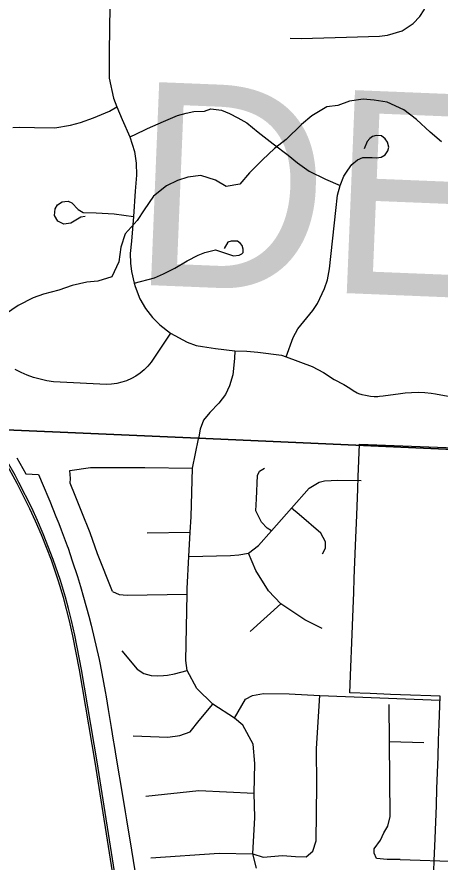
# Model space of a CAD drawing. Extents: x 114843 to 284848, y 317643 to 566895.
# Drawn here: x 188242 to 190327, y 448940 to 453100 of the extents above; entities that cross this region are included whole.
import ezdxf

# ---------------------------------------------------------------- set-up
doc = ezdxf.new("R2010")
doc.units = 0
for name, color, linetype in [('GM_X_Corporation', 7, 'Continuous'), ('GM_X_County', 7, 'Continuous'), ('GM_X_County_Text', 7, 'Continuous'), ('GM_X_Minor_River', 7, 'Continuous'), ('GM_X_Rail_Line', 7, 'Continuous'), ('GM_X_Township', 7, 'Continuous'), ('GM_X_Township_Road', 7, 'Continuous')]:
    doc.layers.add(name, color=color, linetype=linetype)

msp = doc.modelspace()

# ---------------------------------------------------------------- linework, layer by layer
at = {"layer": 'GM_X_Corporation'}
for points in [[(190295.5, 448897.6), (190297.6, 448946.4), (190301.9, 449056.9), (190308.2, 449218.9), (190311.3, 449302), (190314, 449380.5), (190316.8, 449460.3), (190319.5, 449540), (190322.3, 449619.8), (190325.4, 449709.6), (190327.6, 449756.9), (190281.5, 449758.5), (190181.5, 449762.1), (190081.6, 449765.8), (189981.7, 449769.4), (189881.7, 449773.1), (189886.8, 449900), (189891.6, 450021.5), (189898.2, 450187.1), (189901.3, 450267.1), (189904.1, 450336.9), (189910.4, 450498.2), (189916.3, 450647.5), (189921.4, 450776.8), (189923.3, 450836), (189930.1, 450996.8), (190783.1, 450964.8)], [(188241, 450930.4), (188285.8, 450850.5), (188348, 450847.7), (188371, 450794.3), (188399.1, 450727.9), (188403.8, 450716.1), (188434, 450641.2), (188447.5, 450607.1), (188459.7, 450574.9), (188489.1, 450497.2), (188493.4, 450485.2), (188514.4, 450423), (188539.8, 450345.9), (188555.2, 450297.2), (188570.4, 450244.1), (188596.4, 450150.6), (188608.1, 450106.5), (188646.9, 449936.8), (188652, 449913.6), (188660.8, 449869.3), (188669, 449824.9), (188676.8, 449780.5), (188681.3, 449753.8), (188691.8, 449691.8), (188706.4, 449603.1), (188716.4, 449539.9), (188720.5, 449514.2), (188730.8, 449451.8), (188761.3, 449268.6), (188774.7, 449187.9), (188781.1, 449148.9), (188805.8, 448999.8), (188831.3, 448846.2)]]:
    msp.add_lwpolyline(points, dxfattribs=at)
at = {"layer": 'GM_X_County'}
for points in [[(178654.1, 451485.6), (180912.9, 451416.4), (180983.3, 451413.1), (184719.1, 451230.2), (185831.4, 451190.3), (187073.4, 451122.5), (187658.9, 451091.3), (189135.1, 451027), (194498.6, 450788.7), (194534.6, 450787.1), (195435.4, 450774.5), (195471.5, 450774), (201222.4, 450541)], [(201222.4, 450541), (195471.5, 450774), (195435.4, 450774.5), (194534.6, 450787.1), (194498.6, 450788.7), (189135.1, 451027), (187658.9, 451091.3), (187073.4, 451122.5), (185831.4, 451190.3), (184719.1, 451230.2), (180983.3, 451413.1), (180912.9, 451416.4), (178654.1, 451485.6)]]:
    msp.add_lwpolyline(points, dxfattribs=at)
at = {"layer": 'GM_X_Minor_River'}
for points in [[(190002.3, 452689.5), (189948.3, 452695.1), (189880.4, 452684.7), (189822.6, 452664.2), (189768.7, 452657.9), (189695.1, 452613.3), (189643.5, 452570.9), (189568.1, 452496.3), (189510.5, 452451.8), (189451, 452397.3), (189387.5, 452332.8), (189340, 452276.4), (189272.2, 452265.9), (189220, 452295.7), (189147.9, 452319.2), (189084, 452310.8), (189032.2, 452294.4), (188978.4, 452268), (188914.8, 452217.5), (188869.4, 452151.1), (188833.8, 452098.8), (188774.4, 452032.3), (188752.9, 451966), (188743.5, 451893.8), (188710.1, 451821.5), (188640.3, 451799), (188586.4, 451794.6), (188514.6, 451778.1), (188448.8, 451755.7), (188373, 451735.1), (188321.2, 451716.8), (188247.6, 451680.2), (188185.9, 451637.8)], [(190333.6, 452485.3), (190277.2, 452533), (190210.8, 452594.7), (190148.5, 452642.4), (190066.3, 452679.9), (190002.3, 452689.5)]]:
    msp.add_lwpolyline(points, dxfattribs=at)
at = {"layer": 'GM_X_Rail_Line'}
for points in [[(188732.9, 448832.5), (188636.4, 449434.2), (188560.2, 449889), (188527.4, 450056.8), (188510.1, 450129.8), (188495.5, 450188.2), (188480.5, 450244.6), (188455.9, 450326.4), (188421, 450429.3), (188371.5, 450555.3), (188343.2, 450621.8), (188314.9, 450683.1), (188251.6, 450807.9), (188232.9, 450844.2), (188195.1, 450910.7), (188141.3, 450996.9), (188123.2, 451025.2), (188091.9, 451069.9)], [(188722.9, 448830.9), (188626.5, 449432.6), (188550.3, 449887.2), (188517.5, 450054.7), (188500.3, 450127.5), (188485.8, 450185.7), (188470.8, 450241.9), (188446.3, 450323.3), (188411.5, 450425.8), (188362.2, 450551.5), (188334, 450617.8), (188305.8, 450678.8), (188242.7, 450803.4), (188224, 450839.4), (188186.5, 450905.6), (188132.8, 450991.6), (188114.8, 451019.6), (188083.9, 451063.9)]]:
    msp.add_lwpolyline(points, dxfattribs=at)
at = {"layer": 'GM_X_Township'}
for points in [[(195790.6, 481387.8), (195626.9, 478683.1), (195326.5, 471858.6), (195040.1, 464746.1), (194758, 457741.5), (194606.7, 453032), (194559.6, 451565), (194534.6, 450787.1), (194498.6, 450788.7), (189135.1, 451027), (187658.9, 451091.3), (187073.4, 451122.5), (185831.4, 451190.3), (184719.1, 451230.2), (180983.3, 451413.1), (180912.9, 451416.4), (178654.1, 451485.6)], [(180857, 448657), (180880.7, 449156.5), (180891.9, 450095.3), (180912.9, 451416.4), (180983.3, 451413.1), (184719.1, 451230.2), (185831.4, 451190.3), (187073.4, 451122.5), (187658.9, 451091.3), (189135.1, 451027), (194498.6, 450788.7)]]:
    msp.add_lwpolyline(points, dxfattribs=at)
at = {"layer": 'GM_X_Township_Road'}
for p, q in [((188884.2, 450560.4), (189095.5, 450564.5)), ((189390.6, 450074.9), (189541.4, 450211.8)), ((190077.4, 449533.3), (190246.2, 449529.2)), ((190129.2, 448953.7), (190514.1, 448940.6))]:
    msp.add_line(p, q, dxfattribs=at)
for points in [[(189865.9, 453000.3), (190028.5, 453005.3), (190067.7, 453010.1), (190139.2, 453031), (190193.8, 453067.1), (190227.1, 453102.1), (190247.4, 453134.7), (190269.1, 453183.5), (190279.9, 453224.4), (190281.2, 453280.7), (190258.1, 453368), (190232.2, 453414.3), (190198.7, 453450.7), (190162.7, 453480.1), (189851.2, 453655.7), (189666.3, 453747.7)], [(188700.3, 453151.3), (188695.7, 452929.8), (188696, 452825.5)], [(189588.1, 452995.1), (189642.9, 452993.4), (189865.9, 453000.3)], [(188696, 452825.5), (188696.1, 452820), (188696.1, 452798), (188718.2, 452699.3), (188733.2, 452656.8), (188760.4, 452595.8), (188797.8, 452509.4), (188821.7, 452437.9), (188829.8, 452379.6), (188830.3, 452320.3), (188824.3, 452242.2), (188815.8, 452116.9), (188805.7, 451997.1), (188800.2, 451934.9), (188801.4, 451887.6), (188805.7, 451847.2), (188820, 451789.1), (188823.7, 451773.8), (188846.5, 451712.9), (188875.4, 451664.7), (188909.5, 451621.1), (188945.5, 451584.7), (188998.6, 451543.3), (189080.5, 451499), (189125.5, 451483.2), (189156.5, 451477.1), (189220.5, 451467.4), (189315.4, 451456.9), (189373.9, 451455), (189428, 451450.8), (189545.9, 451435.2), (189568, 451427.6), (189696.3, 451378.8), (189751.9, 451349.3), (189805.1, 451315.4), (189852.5, 451290.6), (189882.4, 451272.3), (189898.1, 451261.1), (189918.5, 451249.9), (189925.5, 451247.2), (189941.6, 451241.9), (189958.4, 451237.7), (189975.6, 451234.6), (189984.5, 451233.5), (190002.4, 451232.2), (190019.9, 451232.2), (190028.9, 451232.7), (190046.3, 451234.6), (190132.1, 451247.1), (190154, 451249.8), (190186.4, 451252.2), (190218.4, 451252.7), (190250.7, 451251.2), (190282.5, 451247.9), (190304, 451244.6), (190384, 451230.6)], [(188220.9, 452555.1), (188253.2, 452557.5), (188327.6, 452555.8), (188429.1, 452554.2), (188506, 452566.6), (188555.5, 452580.1), (188619.2, 452603.1), (188698, 452636.7), (188733.2, 452656.8)], [(188797.8, 452509.4), (188821, 452519.3), (188885.6, 452550.8), (188963.3, 452585.4), (189033.7, 452615), (189075.5, 452627), (189114, 452634.7), (189166.4, 452636.9), (189197.9, 452647.3), (189249, 452640.2), (189288.8, 452625.1), (189330.6, 452603.8), (189373.8, 452577.9), (189429.9, 452532.6), (189504.9, 452475.3), (189578.2, 452418.8), (189624.4, 452381), (189681.1, 452341.1), (189762.5, 452301.2), (189834, 452269.5)], [(189568, 451427.6), (189602.8, 451521.8), (189626.3, 451565.2), (189700, 451654.8), (189722.4, 451689.1), (189757.3, 451763.3), (189772, 451806.7), (189781.4, 451859.9), (189813.6, 452147.6), (189820.7, 452222.8), (189834, 452269.5), (189852.6, 452316.1), (189871.6, 452346.5), (189892.4, 452373.7), (189919.8, 452396.9), (189946.3, 452408.5), (189991.2, 452408.3), (190012.6, 452406.9), (190036.5, 452409.1), (190055.8, 452420.7), (190068.6, 452440.1), (190073.7, 452459), (190068.3, 452484), (190056.2, 452500.1), (190037.9, 452514), (190011.8, 452517), (189993.1, 452511.6), (189980.1, 452502.1), (189967.7, 452486.9), (189953.3, 452450.3)], [(188577.9, 452118.1), (188557.1, 452114.8), (188531.4, 452099.5), (188507.5, 452084.8), (188472.8, 452080.7), (188443.7, 452094.4), (188426.4, 452123.3), (188430, 452155.6), (188441.8, 452175.2), (188464.4, 452189.9), (188477.7, 452191.2), (188494.7, 452192.6), (188512.4, 452184.5), (188544.2, 452152.6), (188568.3, 452137.6), (188632.1, 452135.5), (188720.5, 452131.1), (188815.8, 452116.9)], [(188820, 451789.1), (188920.3, 451815.8), (188963.2, 451835), (189019, 451863.8), (189080.6, 451899.2), (189135, 451927.2), (189166.9, 451940.6), (189219.9, 451954), (189279.1, 451934.1), (189309.3, 451924.3), (189337.1, 451928.2), (189350.6, 451933.5), (189356.5, 451940.3), (189356.9, 451956.5), (189352.1, 451974.2), (189342.5, 451984.8), (189328.2, 451995.9), (189311.7, 451997), (189298.1, 451996.9), (189281.6, 451990.9), (189263.4, 451960.7)], [(188998.6, 451543.3), (188903, 451400.8), (188886.8, 451381.1), (188868.8, 451363.1), (188849.1, 451346.8), (188828.1, 451332.4), (188805.8, 451320), (188782.4, 451309.7), (188758.2, 451301.7), (188733.4, 451296), (188708.1, 451292.6), (188682.6, 451291.5), (188454.3, 451302), (188421.2, 451304.7), (188388.3, 451309.5), (188355.8, 451316.5), (188323.9, 451325.6), (188292.6, 451336.9), (188262.2, 451350.1), (188232.7, 451365.4)], [(189315.4, 451456.9), (189314, 451419.4), (189305.3, 451338.6), (189289, 451283.7), (189269.3, 451241), (189236.7, 451199.2), (189192.2, 451153.1), (189161.6, 451115.8), (189144.6, 451071.1), (189136.3, 451024.1)], [(189421.5, 448910.2), (189404.3, 448981.8), (189414.7, 449160.3), (189411.4, 449280.1), (189414.4, 449426.3), (189406.2, 449520.6), (189354, 449614.8), (189313.3, 449649.1), (189206.6, 449717.2), (189127.5, 449794.9), (189080, 449884.1), (189073.2, 449933.3), (189079.8, 450258.3), (189080.4, 450286.3), (189089, 450443.9), (189095.5, 450564.5), (189099.6, 450639.4), (189107.5, 450879.6), (189136.3, 451024.1)], [(188502.2, 450867.1), (188604.2, 450883.1), (188871.9, 450883.1), (189107.5, 450879.6)], [(188712.3, 450271.7), (188638.5, 450458.1), (188602.4, 450560.3), (188562.3, 450662.6), (188528.3, 450744.8), (188504.3, 450804.9), (188506.3, 450829), (188502.2, 450867.1)], [(189495.7, 450571.4), (189474.5, 450584), (189446, 450613.4), (189429.6, 450645.8), (189419.4, 450669.1), (189421.6, 450728.4), (189426.9, 450842.8), (189436.1, 450864.5), (189462.3, 450879.5)], [(189089, 450443.9), (189293.5, 450449.3), (189335, 450452.3), (189382.7, 450461.5), (189431.5, 450498), (189495.7, 450571.4), (189595.1, 450681.9), (189681.5, 450781), (189730.6, 450810.2), (189757.3, 450817.3), (189822.2, 450819.3), (189938.1, 450818.4)], [(189748.1, 450456.7), (189761.5, 450486.1), (189761.9, 450516.8), (189738.4, 450558.9), (189632.8, 450650.9), (189595.1, 450681.9)], [(189745.6, 450090.2), (189702.6, 450111.8), (189660.8, 450133.4), (189606.3, 450168.5), (189541.4, 450211.8), (189481.5, 450276.1), (189418.2, 450375.7), (189382.7, 450461.5)], [(188712.3, 450271.7), (188746.3, 450257.7), (188784.4, 450253.7), (189079.8, 450258.3)], [(188759, 449980.9), (188833.6, 449889.6), (188867.3, 449868.8), (188903.3, 449858.8), (188935.3, 449856.8), (188963.3, 449858.9), (188983.3, 449860.9), (189017.3, 449867), (189080, 449884.1)], [(189313.3, 449649.1), (189368.2, 449741.8), (189402.9, 449760.2), (189457.3, 449769.7), (189583.1, 449769.1), (189734.6, 449761.1), (190325.6, 449736.6)], [(189404.3, 448981.8), (189454.7, 448964.5), (189550.9, 448973.4), (189614.6, 448967.7), (189666.1, 448966.6), (189699.3, 448994.1), (189715.5, 449045.8), (189718.6, 449318.7), (189718.3, 449499), (189734.6, 449761.1)], [(188813.9, 449561.8), (188986, 449556), (189044, 449564.1), (189095.9, 449582.3), (189139.8, 449636.5), (189206.6, 449717.2)], [(190129.2, 448953.7), (190065.9, 448953.3), (190013.1, 448958.2), (190002.4, 448984.5), (190002.2, 449005.5), (190033.6, 449048), (190049.1, 449085), (190070, 449116.7), (190080.2, 449164.3), (190077.4, 449533.3), (190076.1, 449715.5)], [(188876.6, 449265), (189137.4, 449293.1), (189411.4, 449280.1)], [(188901.3, 448962.2), (189237.5, 448984.3), (189404.3, 448981.8)]]:
    msp.add_lwpolyline(points, dxfattribs=at)

# ---------------------------------------------------------------- texts
at = {"layer": 'GM_X_County_Text'}
msp.add_text('DELAWARE COUNTY', height=1000.019, rotation=357.6696, dxfattribs=at).set_placement((188792.4, 451784.1))

doc.saveas('drawing.dxf')
